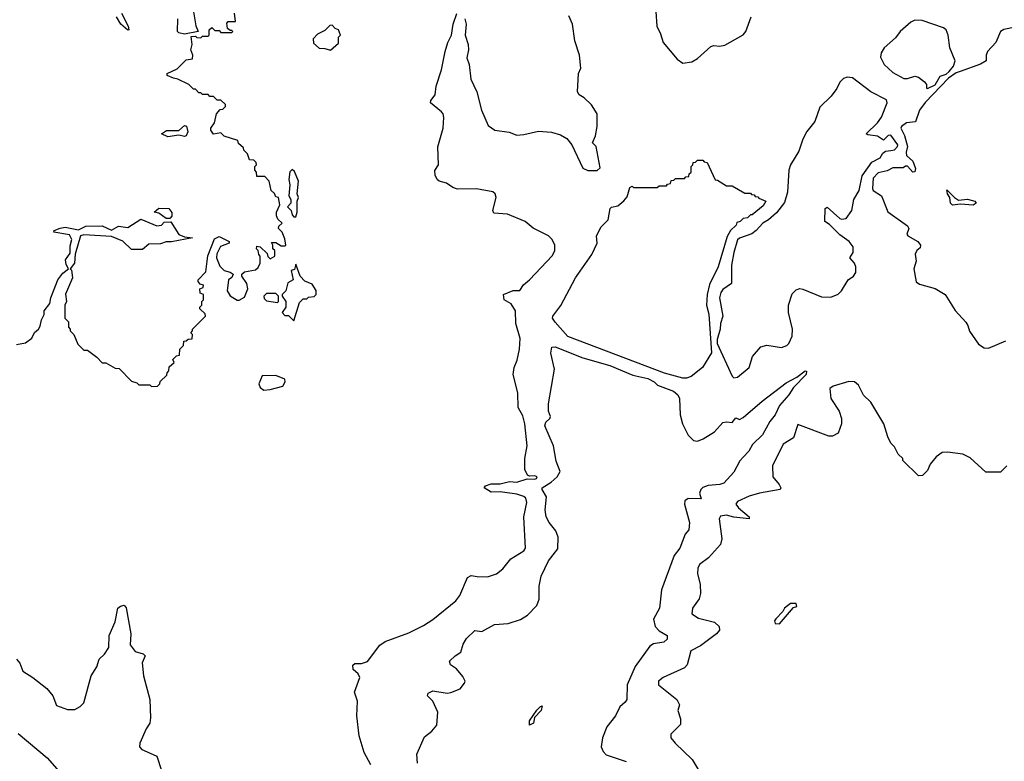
# Model space of a CAD drawing. Extents: x 2210602 to 2357277, y 510288 to 673808.
# Tile 329 of 464: x 2330023 to 2335416, y 604346 to 608410. Entities that reach past the tile are written whole.
import ezdxf

# ---------------------------------------------------------------- set-up
doc = ezdxf.new("R2010")
doc.units = 0

msp = doc.modelspace()

# ---------------------------------------------------------------- linework, layer by layer
at = {"layer": '0CON05XD'}
for points in [[(2330445, 606560), (2330475, 606530), (2330495, 606530), (2330545, 606500), (2330568.3, 606498.3), (2330635, 606430), (2330665, 606420), (2330675, 606410), (2330735, 606410), (2330745, 606400), (2330778.3, 606401.7), (2330790, 606415), (2330791.7, 606428.3), (2330828.3, 606461.7), (2330830, 606475), (2330840, 606485), (2330841.7, 606508.3), (2330868.3, 606531.7), (2330861.7, 606548.3), (2330881.7, 606568.3), (2330898.3, 606571.7), (2330900, 606605), (2330920, 606625), (2330921.7, 606648.3), (2330935, 606650), (2330945, 606660), (2330968.3, 606661.7), (2330970, 606685), (2330960, 606695), (2330970, 606705), (2330970, 606715), (2331040, 606785), (2331038.3, 606798.3), (2331010, 606825), (2331010, 606835), (2331020, 606845), (2331020, 606865), (2331030, 606875), (2331030, 606905), (2331011.7, 606911.7), (2331010, 606935), (2331028.3, 606941.7), (2331030, 606955), (2331011.7, 606961.7), (2331000, 606975), (2331000, 606985), (2331041.7, 607028.3), (2331053.6, 607116.4), (2331090.7, 607209.3), (2331115, 607222.5), (2331170, 607195), (2331170, 607185), (2331123.6, 607166.4), (2331102.3, 607127.7), (2331100, 607105), (2331119.3, 607059.3), (2331142.5, 607035), (2331176.4, 607026.4), (2331192.5, 607015), (2331185, 606997.5), (2331167.5, 606985), (2331160, 606925), (2331175, 606897.5), (2331215, 606872.5), (2331225, 606872.5), (2331255, 606890), (2331272.5, 606935), (2331267.5, 606965), (2331240, 607005), (2331240, 607015), (2331255, 607027.5), (2331315, 607040), (2331328.3, 607051.7), (2331340, 607075), (2331340, 607115), (2331333, 607123), (2331330, 607145), (2331320, 607155), (2331321.7, 607168.3), (2331340, 607165), (2331378.3, 607128.3), (2331381.7, 607111.7), (2331395, 607100), (2331420, 607115), (2331420, 607145), (2331410, 607155), (2331410, 607175), (2331401.7, 607188.3), (2331425, 607190), (2331455, 607170), (2331475, 607170), (2331480, 607175), (2331475, 607210), (2331460, 607245), (2331440, 607265), (2331441.7, 607278.3), (2331460, 607295), (2331437, 607317), (2331430, 607335), (2331430, 607355), (2331447.5, 607395), (2331440, 607435), (2331425, 607440), (2331418.3, 607458.3), (2331400, 607475), (2331390, 607525), (2331365, 607550), (2331321.7, 607551.7), (2331320, 607575), (2331310, 607585), (2331310, 607605), (2331320, 607615), (2331318.3, 607628.3), (2331305, 607640), (2331281.7, 607641.7), (2331270, 607675), (2331250, 607695), (2331248.3, 607708.3), (2331221.7, 607731.7), (2331218.3, 607748.3), (2331142, 607772), (2331125, 607790), (2331085, 607782.5), (2331070, 607805), (2331070, 607815), (2331090, 607845), (2331100, 607895), (2331121.7, 607918.3), (2331135, 607920), (2331150, 607935), (2331150, 607945), (2331125, 607970), (2331105, 607970), (2331085, 607990), (2331065, 607990), (2331055, 608000), (2331025, 608000), (2331015, 608010), (2331005, 608010), (2330985, 608030), (2330975, 608030), (2330950, 608055), (2330890, 608085), (2330865, 608088.8), (2330830, 608105), (2330830, 608115), (2330885, 608140), (2330935, 608190), (2330970, 608195), (2330971.2, 608215), (2330960, 608245), (2330967.5, 608275), (2330961.7, 608318.3), (2330985, 608320), (2330993, 608313), (2331015, 608310), (2331025, 608320), (2331055, 608320), (2331060, 608325), (2331060, 608355), (2331075, 608367.5), (2331091.7, 608351.7), (2331115, 608350), (2331125, 608340), (2331185, 608340), (2331190, 608345), (2331185, 608350), (2331175, 608350), (2331161.7, 608361.7), (2331158.3, 608391.7), (2331165, 608400), (2331205, 608400), (2331200, 608445)], [(2330580, 608445), (2330617.5, 608375), (2330620, 608355), (2330615, 608352.5), (2330577.5, 608385), (2330552.5, 608425)], [(2330971.2, 608475), (2330987, 608377), (2331000, 608345), (2330925, 608330), (2330895, 608337.5), (2330887.5, 608345), (2330889.2, 608415)], [(2331946.4, 604326.4), (2331910, 604395), (2331882.5, 604485), (2331870, 604595), (2331872.5, 604675), (2331857.5, 604725), (2331886.7, 604805), (2331877.5, 604825), (2331849.2, 604849.2), (2331847, 604873), (2331858.3, 604881.7), (2331895, 604881.2), (2331927.3, 604892.7), (2331995, 604982.5), (2332025, 605003.3), (2332155, 605050), (2332235, 605090), (2332285, 605123.3), (2332411.2, 605225), (2332433.8, 605255), (2332476.1, 605353.9), (2332495, 605363.8), (2332528.3, 605358.3), (2332585, 605356.7), (2332635, 605373.3), (2332669.5, 605400.5), (2332712.5, 605455), (2332785, 605500), (2332793.3, 605515), (2332783.8, 605685), (2332800, 605765), (2332795, 605788.8), (2332785, 605797.8), (2332745, 605809.2), (2332655, 605823.4), (2332605, 605821.6), (2332566.2, 605845), (2332573.8, 605855), (2332605, 605867.5), (2332655, 605866), (2332705, 605879.7), (2332746.6, 605876.6), (2332803.2, 605893.2), (2332845, 605891.9), (2332853.3, 605895), (2332856.7, 605905), (2332845, 605911.2), (2332815, 605908.8), (2332805, 605913.3), (2332789.2, 605945), (2332788.9, 606005), (2332801.9, 606075), (2332790.4, 606195), (2332778.9, 606238.9), (2332753.1, 606285), (2332751.4, 606365), (2332725.8, 606465), (2332731.4, 606505), (2332747.5, 606545), (2332760.6, 606605), (2332763.9, 606663.9), (2332740, 606745), (2332738.8, 606815), (2332715, 606853.3), (2332676.2, 606875), (2332672.5, 606905), (2332725, 606926.2), (2332763, 606927), (2332782.3, 606957.7), (2332815.9, 606984.1), (2332941.3, 607118.7), (2332954.4, 607145.6), (2332953.1, 607175), (2332938.6, 607205), (2332919.2, 607225), (2332835, 607267.8), (2332791.2, 607305), (2332695, 607344.2), (2332620, 607350), (2332614.4, 607365), (2332632.7, 607435), (2332627.5, 607455), (2332615, 607467.1), (2332525, 607484), (2332420.7, 607480.7), (2332395, 607490), (2332360, 607515), (2332320, 607525), (2332310, 607535), (2332298.3, 607558.3), (2332297, 607583), (2332317.5, 607615), (2332313, 607713), (2332343.3, 607815), (2332346.7, 607875), (2332342.5, 607895), (2332333.3, 607905), (2332272.5, 607955), (2332275, 607967.5), (2332298.3, 607998.3), (2332303.6, 608046.4), (2332332.5, 608135), (2332352.5, 608235), (2332367.5, 608285), (2332387.5, 608325), (2332397.5, 608385), (2332416.4, 608443.6)], [(2332460.8, 608415), (2332468.1, 608385), (2332462.5, 608325), (2332479.4, 608275), (2332480.6, 608245), (2332471.7, 608201.7), (2332484.2, 608165), (2332493.6, 608083.6), (2332526.2, 608015), (2332552, 607915), (2332589.7, 607829.7), (2332625, 607804), (2332704.2, 607794.2), (2332745, 607778), (2332785, 607781.2), (2332865, 607800), (2332935, 607793.3), (2332985, 607780), (2333019.5, 607759.5), (2333047.5, 607725), (2333106.7, 607596.7), (2333133.9, 607583.9), (2333186.4, 607583.6), (2333201.7, 607598.3), (2333196.7, 607626.7), (2333180, 607715), (2333160, 607735), (2333176.4, 607773.6), (2333185.8, 607825), (2333186, 607895), (2333155, 607943.8), (2333115, 607981.4), (2333087.6, 607997.6), (2333078.6, 608015), (2333083.8, 608115), (2333096.2, 608145), (2333088.9, 608215), (2333063.4, 608293.4), (2333050.6, 608385), (2333030.8, 608430.8)], [(2333507.9, 608455), (2333512.7, 608375), (2333533.4, 608333.4), (2333547.3, 608285), (2333623.4, 608193.4), (2333655, 608172.5), (2333705, 608180), (2333735, 608198), (2333807.6, 608262.4), (2333825, 608268.6), (2333855, 608264.5), (2333885, 608270), (2333985, 608327.9), (2334000.4, 608345), (2334029.5, 608425)], [(2331725, 608242.5), (2331768.3, 608281.7), (2331770, 608315), (2331780, 608325), (2331770, 608355), (2331751.7, 608361.7), (2331735, 608380), (2331721.7, 608378.3), (2331695, 608350), (2331655, 608330), (2331630, 608305), (2331631.7, 608281.7), (2331663.8, 608253.8), (2331695, 608252.5), (2331725, 608242.5)], [(2334995, 608032.5), (2335036.4, 608053.6), (2335065, 608100), (2335098.3, 608111.7), (2335113.9, 608126.1), (2335137.5, 608155), (2335146.7, 608185), (2335117.5, 608255), (2335108.8, 608325), (2335096.7, 608355), (2335083.3, 608365), (2334965.9, 608405.9), (2334925, 608407.8), (2334903.5, 608396.5), (2334844.8, 608345.2), (2334819.6, 608310.4), (2334758.1, 608255), (2334741.8, 608228.2), (2334737.5, 608205), (2334756.9, 608165), (2334805, 608121.2), (2334865, 608087.9), (2334885, 608087.3), (2334925, 608100), (2334945, 608095.8), (2334979.3, 608069.3), (2334990, 608055), (2334990, 608035), (2334995, 608032.5)], [(2335475, 608368.7), (2335413.3, 608356.7), (2335395.6, 608345), (2335368.6, 608285), (2335323.8, 608235), (2335316.2, 608215), (2335316.7, 608185), (2335285, 608166), (2335173.9, 608126.1), (2335151.7, 608118.3), (2335110.8, 608089.2), (2334983, 607957), (2334951.2, 607915), (2334929.3, 607850.7), (2334880, 607845), (2334853.3, 607825), (2334850, 607815), (2334869.2, 607775), (2334885.7, 607715), (2334878.6, 607685), (2334880.8, 607665), (2334914.2, 607635), (2334929.2, 607595), (2334925, 607576.7), (2334914.2, 607574.2), (2334885, 607607.5), (2334875, 607607.5), (2334861.7, 607598.3), (2334805, 607597.5), (2334775, 607582.5), (2334725, 607570), (2334698.3, 607541.7), (2334694, 607485), (2334697.5, 607475), (2334742.5, 607445), (2334777, 607357), (2334885, 607280), (2334892.5, 607265), (2334882.5, 607235), (2334887.5, 607225), (2334942.5, 607195), (2334957.5, 607175), (2334955, 607160), (2334937.5, 607145), (2334927.5, 607125), (2334933, 607087), (2334920, 607045), (2334933.3, 606973.3), (2334950.7, 606960.7), (2335037.9, 606937.9), (2335092.5, 606905), (2335146.4, 606816.4), (2335205, 606752.5), (2335216.7, 606735), (2335225, 606702.5), (2335275, 606632.5), (2335305, 606612.5), (2335329.3, 606610.7), (2335425, 606650)], [(2333935, 606447.1), (2333955, 606450.8), (2334018, 606505), (2334036.2, 606565), (2334081.7, 606618.3), (2334115, 606625.8), (2334195, 606613.1), (2334223.8, 606625), (2334235, 606636.2), (2334254, 606675), (2334256, 606715), (2334233.3, 606805), (2334233.3, 606845), (2334253, 606907), (2334275, 606930), (2334295, 606936.7), (2334313, 606933), (2334415, 606891.2), (2334465, 606888.8), (2334505, 606906.7), (2334523.3, 606925), (2334561.2, 606985), (2334590, 607005), (2334603.3, 607025), (2334603.3, 607055), (2334596.1, 607076.1), (2334570, 607105), (2334587.5, 607135), (2334587.5, 607165), (2334566.7, 607195), (2334515, 607231.2), (2334458.3, 607288.3), (2334432.5, 607305), (2334433.8, 607376.2), (2334445, 607382.5), (2334515, 607321.2), (2334525, 607316.7), (2334549.3, 607320.7), (2334580, 607365), (2334592.5, 607425), (2334620, 607475), (2334636.7, 607555), (2334690.7, 607629.3), (2334735, 607652.5), (2334750.7, 607679.3), (2334765, 607690), (2334795, 607692.5), (2334815, 607696.7), (2334831.2, 607715), (2334832.5, 607725), (2334795, 607777.5), (2334780, 607775), (2334755, 607750), (2334721.7, 607771.7), (2334668.3, 607778.3), (2334660, 607785), (2334721.2, 607845), (2334743.6, 607876.4), (2334773.8, 607955), (2334770.5, 607970.5), (2334684.7, 608014.7), (2334585, 608091.4), (2334555, 608095.5), (2334535, 608087.8), (2334515, 608068.6), (2334497.7, 608032.3), (2334468.3, 607991.7), (2334405, 607930.8), (2334377.8, 607852.2), (2334335, 607797.1), (2334313.2, 607755), (2334291.1, 607688.9), (2334244.5, 607615), (2334235.5, 607585), (2334228.2, 607465), (2334211.3, 607408.7), (2334168.3, 607351.7), (2334125, 607313.5), (2334093.1, 607295), (2334057.1, 607255), (2334032.5, 607237.5), (2333965, 607212.9), (2333955, 607203.8), (2333933.8, 607135), (2333921.8, 607065), (2333922.5, 606965), (2333875, 606932), (2333863.3, 606915), (2333855.7, 606885), (2333873.8, 606785), (2333860.9, 606745), (2333860.3, 606715), (2333843.3, 606656.7), (2333842.8, 606635), (2333925, 606457.5), (2333935, 606447.1)], [(2330835, 607768.8), (2330800, 607785), (2330826.7, 607803.3), (2330895, 607802.5), (2330925, 607830), (2330936.2, 607826.2), (2330943.8, 607795), (2330935, 607773.3), (2330925, 607770), (2330895, 607777.5), (2330835, 607768.8)], [(2333675, 606444.8), (2333655, 606445.4), (2333555, 606474), (2333025, 606674.8), (2332955, 606752.1), (2332942, 606775), (2332943.8, 606786.2), (2332986.1, 606843.9), (2333067.1, 606995), (2333156.7, 607123.3), (2333186.7, 607185), (2333182.5, 607225), (2333207.5, 607275), (2333246.1, 607313.9), (2333257.5, 607375), (2333265, 607382.5), (2333299.1, 607390.9), (2333331.7, 607418.3), (2333350.7, 607439.3), (2333365, 607490), (2333378.3, 607498.3), (2333385, 607490), (2333515, 607490), (2333525, 607500), (2333565, 607500), (2333571.7, 607508.3), (2333588.3, 607511.7), (2333591.7, 607528.3), (2333605, 607530), (2333615, 607540), (2333665, 607540), (2333671.7, 607548.3), (2333688.3, 607551.7), (2333690, 607565), (2333700, 607575), (2333700, 607605), (2333710, 607615), (2333711.7, 607628.3), (2333725, 607630), (2333735, 607640), (2333765, 607640), (2333771.7, 607631.7), (2333788.3, 607628.3), (2333831.7, 607531.7), (2333845, 607530), (2333895, 607500), (2333925, 607500), (2333995, 607460), (2334025, 607460), (2334031.7, 607451.7), (2334045, 607450), (2334051.7, 607441.7), (2334065, 607440), (2334071.7, 607431.7), (2334110, 607415), (2334095, 607390), (2334035, 607340), (2334025, 607340), (2334010, 607325), (2333985, 607320), (2333970, 607305), (2333951.7, 607298.3), (2333947.5, 607285), (2333916, 607254), (2333897.9, 607222.1), (2333848.9, 607055), (2333800.4, 606959.6), (2333787.8, 606905), (2333785.6, 606845.6), (2333796.6, 606796.6), (2333812.7, 606585), (2333763.3, 606505), (2333700, 606455), (2333675, 606444.8)], [(2331535, 607330), (2331542.5, 607355), (2331542.5, 607415), (2331550, 607435), (2331542.5, 607455), (2331550, 607525), (2331528.3, 607578.3), (2331515, 607590), (2331503, 607577), (2331496.7, 607535), (2331503.3, 607505), (2331497.5, 607445), (2331507.5, 607425), (2331507.5, 607405), (2331490, 607385), (2331510, 607365), (2331515, 607340), (2331525, 607330), (2331535, 607330)], [(2335132.9, 607392.9), (2335120.8, 607405), (2335117.5, 607435), (2335103.8, 607455), (2335101.7, 607478.3), (2335142.5, 607435), (2335165, 607421.2), (2335213.9, 607426.1), (2335255, 607416.2), (2335262.5, 607405), (2335245, 607394), (2335175, 607400), (2335132.9, 607392.9)], [(2330845, 607320), (2330825, 607320), (2330785, 607350), (2330760, 607355), (2330785, 607377.5), (2330840, 607375), (2330857, 607353), (2330856.4, 607333.6), (2330845, 607320)], [(2330005, 606630), (2330055, 606640), (2330090, 606665), (2330103.3, 606696.7), (2330126.4, 606713.6), (2330135, 606730), (2330142.5, 606765), (2330157.5, 606795), (2330157.5, 606815), (2330187.5, 606855), (2330193.6, 606886.4), (2330231.2, 606985), (2330258.8, 607021.2), (2330290, 607045), (2330277.9, 607067.9), (2330273.1, 607095), (2330299.2, 607130.8), (2330299.7, 607170.3), (2330308.6, 607205), (2330295, 607231.2), (2330210, 607245), (2330212.5, 607255), (2330245, 607267.5), (2330272.3, 607272.3), (2330345, 607259.4), (2330385, 607278.1), (2330475, 607281.2), (2330525, 607256), (2330565, 607278), (2330615, 607272), (2330686.4, 607316.4), (2330775, 607280), (2330800, 607285), (2330815, 607300), (2330851.7, 607301.7), (2330895, 607232.5), (2330925, 607220), (2330970, 607215), (2330855, 607192.5), (2330825, 607192.5), (2330795, 607182.5), (2330730.7, 607179.3), (2330695, 607150), (2330635, 607150), (2330587, 607197), (2330525, 607222.5), (2330375, 607230.8), (2330356.7, 607225), (2330326.7, 607125), (2330323.3, 607075), (2330300, 607045), (2330307, 607037), (2330312.5, 606995), (2330273.6, 606906.4), (2330280, 606865), (2330270, 606845), (2330270, 606775), (2330290, 606755), (2330290, 606725), (2330300, 606715), (2330300, 606705), (2330320, 606685), (2330341.7, 606631.7), (2330375, 606600), (2330395, 606600), (2330445, 606560)], [(2331525, 606760), (2331555, 606860), (2331575, 606880), (2331595, 606880), (2331605, 606890), (2331635, 606892.5), (2331647.5, 606905), (2331647, 606927), (2331625, 606960), (2331585, 606977.5), (2331560, 607005), (2331535, 607070), (2331528.3, 607041.7), (2331510, 607035), (2331520, 606985), (2331491.7, 606968.3), (2331480, 606925), (2331460, 606905), (2331460, 606895), (2331480, 606865), (2331480, 606835), (2331460, 606805), (2331475, 606790), (2331495, 606790), (2331525, 606760)], [(2331435, 606860), (2331440, 606865), (2331440, 606895), (2331425, 606910), (2331375, 606910), (2331360, 606895), (2331361.7, 606881.7), (2331375, 606870), (2331435, 606860)], [(2332202.5, 604335), (2332198.8, 604385), (2332239.3, 604480.7), (2332279.5, 604510.5), (2332307.5, 604545), (2332312.5, 604615), (2332286.7, 604675), (2332255.7, 604705), (2332260, 604720), (2332285, 604732.2), (2332365, 604720), (2332385, 604723.3), (2332435, 604743.3), (2332460, 604775), (2332462.5, 604785), (2332450.7, 604810.7), (2332415, 604852.5), (2332382.5, 604875), (2332377.5, 604895), (2332407.5, 604925), (2332440, 604945), (2332451.9, 604988.1), (2332470.5, 605019.5), (2332515, 605063.3), (2332555, 605057.5), (2332623.6, 605096.4), (2332699.3, 605100.7), (2332765.9, 605124.1), (2332805, 605146.7), (2332855, 605200), (2332867.5, 605235), (2332868, 605305), (2332879.5, 605360.5), (2332920, 605445), (2332970.2, 605509.8), (2332972.7, 605575), (2332959.6, 605609.6), (2332922.5, 605655), (2332905.9, 605685.9), (2332900.8, 605725), (2332909.2, 605795), (2332883.9, 605836.1), (2332883.8, 605845), (2332934.2, 605875.8), (2332967.5, 605905), (2332982.9, 605935), (2332960.9, 605990.9), (2332947.1, 606075), (2332898.6, 606185), (2332904.2, 606205), (2332926.7, 606225), (2332930, 606235), (2332920, 606265), (2332920, 606305), (2332952, 606495), (2332932.7, 606582.7), (2332936.7, 606615), (2332955, 606617.5), (2333107.2, 606557.2), (2333255, 606515.3), (2333381.8, 606461.8), (2333463.8, 606443.8), (2333498.2, 606425), (2333516.6, 606406.6), (2333603.3, 606375), (2333628.6, 606355), (2333637.5, 606335), (2333641.2, 606245), (2333652.5, 606195), (2333683.6, 606133.6), (2333713.9, 606103.9), (2333735, 606100.8), (2333767.1, 606112.9), (2333828.1, 606151.9), (2333875, 606202.9), (2333895, 606207.1), (2333925, 606202.5), (2333945, 606227.5), (2333965, 606220), (2333985, 606230), (2334089.5, 606320.5), (2334220.2, 606419.8), (2334278.7, 606451.3), (2334324.3, 606485.7), (2334333.3, 606483.3), (2334330, 606465), (2334262, 606395), (2334235.6, 606354.4), (2334184.2, 606295.8), (2334161.2, 606245), (2334131.7, 606208.3), (2334090.8, 606135), (2334037, 606083), (2334015.8, 606045), (2333987.5, 606015), (2333967.9, 605992.1), (2333935, 605931.2), (2333879.1, 605870.9), (2333857.3, 605862.7), (2333793.1, 605856.9), (2333765, 605846.2), (2333753.3, 605835), (2333746.7, 605815), (2333755.7, 605784.3), (2333685, 605785.6), (2333666.1, 605773.9), (2333663.8, 605755), (2333692, 605655), (2333688.8, 605615), (2333668.7, 605591.3), (2333637.8, 605515), (2333606.8, 605473.2), (2333538, 605285), (2333528, 605185), (2333494.4, 605125), (2333504.1, 605084.1), (2333525, 605061.9), (2333568.8, 605035), (2333568.8, 605015), (2333551.7, 604998.3), (2333495, 604989.5), (2333475, 604977.8), (2333394.6, 604865), (2333350, 604765), (2333348, 604685), (2333339.3, 604670.7), (2333309.5, 604645), (2333285.4, 604595), (2333239.5, 604535), (2333214.2, 604475), (2333208.5, 604425), (2333219.1, 604399.1), (2333235, 604381.2), (2333345, 604344.2)], [(2331360.7, 606380.7), (2331395, 606383.3), (2331465, 606402.5), (2331477.5, 606425), (2331475, 606440), (2331425, 606460), (2331351.7, 606458.3), (2331332.5, 606415), (2331340, 606395), (2331360.7, 606380.7)], [(2335188.3, 606028.3), (2335105, 606040), (2335075, 606037.5), (2335042.5, 606015), (2335010, 605975), (2334995, 605940), (2334968.3, 605911.7), (2334945, 605910), (2334860, 605995), (2334860, 606005), (2334835, 606030), (2334815, 606070), (2334795, 606090), (2334777.5, 606125), (2334756.7, 606195), (2334684.1, 606314.1), (2334645, 606353.3), (2334617.9, 606407.9), (2334595.8, 606425.8), (2334565, 606427.1), (2334477.7, 606402.3), (2334460.8, 606389.2), (2334465.5, 606335), (2334512, 606265), (2334523.8, 606225), (2334523.8, 606195), (2334505.9, 606144.1), (2334475, 606127.5), (2334455, 606127.5), (2334285, 606192.5), (2334261.5, 606118.5), (2334205, 606083.8), (2334146.2, 605965), (2334147.5, 605905), (2334183.6, 605863.6), (2334192.5, 605845), (2334187.5, 605835), (2334075, 605815.6), (2334019.2, 605799.2), (2333955, 605770.5), (2333944.6, 605755), (2333959.5, 605735), (2334018.8, 605685), (2334017.5, 605675), (2333935, 605683.4), (2333894.7, 605695.3), (2333860.6, 605689.4), (2333854.2, 605675), (2333869.2, 605565), (2333861.2, 605535), (2333795, 605462), (2333746.2, 605425), (2333738, 605405), (2333736.1, 605376.1), (2333750, 605315), (2333752.5, 605265), (2333744.2, 605235.8), (2333708.8, 605185), (2333703.8, 605155), (2333740.7, 605130.7), (2333828.3, 605108.3), (2333854, 605085), (2333855.7, 605065), (2333840, 605045), (2333751.4, 604978.6), (2333698.8, 604951.2), (2333678, 604875), (2333665, 604858.8), (2333547.5, 604805), (2333522.5, 604785), (2333522.5, 604765), (2333622.5, 604685), (2333636.7, 604655), (2333627.5, 604625), (2333641.7, 604578.3), (2333641.7, 604548.3), (2333590, 604495), (2333590, 604475), (2333612.5, 604445), (2333705.8, 604355.8), (2333805, 604192.5)], [(2335430, 605965), (2335395, 605930), (2335315, 605930), (2335229.3, 606009.3), (2335188.3, 606028.3)], [(2330006.1, 604906.1), (2330023.6, 604883.6), (2330040.7, 604840.7), (2330095.8, 604805.8), (2330171.2, 604745), (2330203.8, 604705), (2330225, 604652.5), (2330285, 604630), (2330325, 604630), (2330355, 604646.7), (2330373.9, 604666.1), (2330413.8, 604815), (2330445.9, 604864.1), (2330458.8, 604905), (2330487.1, 604932.9), (2330510.5, 604969.5), (2330513.8, 605035), (2330545, 605110), (2330561.2, 605185), (2330575, 605196.7), (2330595, 605202.5), (2330606.4, 605186.4), (2330632.5, 605045), (2330627.5, 604985), (2330655, 604947.5), (2330700, 604935), (2330710, 604925), (2330693.3, 604885), (2330701.2, 604815), (2330736.2, 604685), (2330740, 604585), (2330736.2, 604555), (2330715.8, 604524.2), (2330681.2, 604445), (2330680, 604425), (2330691.7, 604411.7), (2330721.7, 604398.3)], [(2334185, 605100), (2334261.7, 605188.3), (2334280, 605195), (2334275, 605210), (2334245, 605210), (2334212.5, 605185), (2334203, 605167), (2334165, 605127.5), (2334157.5, 605115), (2334161.7, 605101.7), (2334185, 605100)], [(2332815, 604544), (2332815, 604567.1), (2332855, 604625.6), (2332875, 604647.1), (2332885, 604650), (2332878.6, 604625), (2332843, 604587), (2332837.5, 604555), (2332815, 604544)], [(2330015, 604499.2), (2330174, 604365), (2330278.8, 604245)], [(2330721.7, 604398.3), (2330773.6, 604373.6), (2330798.8, 604295)]]:
    msp.add_lwpolyline(points, dxfattribs=at)

doc.saveas('drawing.dxf')
